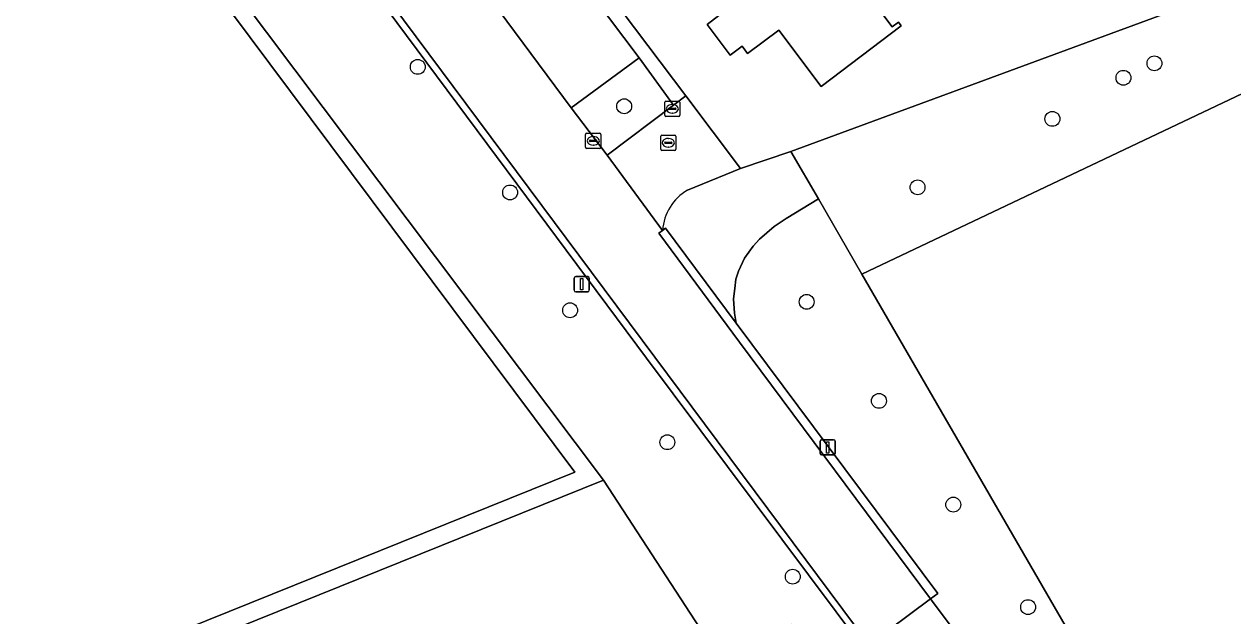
# Model space of a CAD drawing. Extents: x 164494 to 166241, y 382475 to 384495.
# Drawn here: x 165019 to 165098.6, y 383132.9 to 383171.9 of the extents above; entities that cross this region are included whole.
import ezdxf

# ---------------------------------------------------------------- set-up
doc = ezdxf.new("R2010")
doc.units = 0
for name, color, linetype in [('IMGEO_Berm_halfverhard', 7, 'Continuous'), ('IMGEO_Boom', 7, 'Continuous'), ('IMGEO_Bouwland', 7, 'Continuous'), ('IMGEO_Brandkraan', 7, 'Continuous'), ('IMGEO_Erf', 7, 'Continuous'), ('IMGEO_Grasland_agrarisch', 7, 'Continuous'), ('IMGEO_Groenvoorziening', 7, 'Continuous'), ('IMGEO_Haag', 7, 'Continuous'), ('IMGEO_Hek', 7, 'Continuous'), ('IMGEO_Kolk', 7, 'Continuous'), ('IMGEO_Lichtmast', 7, 'Continuous'), ('IMGEO_Loofbos', 7, 'Continuous'), ('IMGEO_Pand', 7, 'Continuous'), ('IMGEO_Parkeervlak_open', 7, 'Continuous'), ('IMGEO_Rijbaan_lokaal_gesloten', 7, 'Continuous'), ('IMGEO_Rijbaan_lokaal_onverhard', 7, 'Continuous'), ('IMGEO_Rioolput', 7, 'Continuous'), ('IMGEO_Verkeersbordpaal', 7, 'Continuous'), ('IMGEO_Voetpad_open', 7, 'Continuous')]:
    doc.layers.add(name, color=color, linetype=linetype)

msp = doc.modelspace()

# ---------------------------------------------------------------- linework, layer by layer
at = {"layer": 'IMGEO_Berm_halfverhard'}
for points in [[(164958.624, 383286.837), (164958.165, 383286.487), (164958.551, 383285.995), (164958.685, 383286.071), (164960.201, 383284.12), (164981.497, 383255.445), (165004.699, 383224.274), (165010.162, 383216.934), (165012.663, 383213.574), (165041.519, 383174.67), (165059.934, 383149.875), (165074.189, 383130.821), (165074.54, 383131.069), (165010.834, 383216.638), (165007.308, 383221.332), (165004.939, 383224.601), (164967.779, 383274.687)], [(165065.842, 383152.183), (165061.194, 383158.439), (165061.002, 383158.295), (165060.749, 383158.104), (165066.076, 383150.934), (165078.641, 383134.022), (165079.122, 383134.381)]]:
    msp.add_lwpolyline(points, close=True, dxfattribs=at)
at = {"layer": 'IMGEO_Boom'}
for centre in [(165093.391, 383169.297), (165044.883, 383169.068), (165091.349, 383168.347), (165058.474, 383166.472), (165086.672, 383165.641), (165050.966, 383160.792), (165077.792, 383161.13), (165070.494, 383153.587), (165054.914, 383153.031), (165075.248, 383147.061), (165061.314, 383144.337), (165080.143, 383140.228), (165069.575, 383135.482), (165085.071, 383133.473)]:
    msp.add_circle(centre, 0.489, dxfattribs=at)
at = {"layer": 'IMGEO_Bouwland'}
msp.add_lwpolyline([(165013.312, 383284.652), (165024.637, 383268.794), (165098.651, 383300.086), (165104.002, 383302.349), (165106.094, 383303.233), (165109.535, 383304.688), (165117.398, 383285.956), (165123.229, 383288.3), (165138.356, 383294.075), (165142.396, 383291.829), (165145.363, 383284.044), (165121.691, 383275.728), (165146.3, 383217.101), (165141.105, 383208.758), (165140.014, 383207.007), (165122.086, 383178.215), (165074.123, 383155.419), (165090.977, 383126.271)], dxfattribs=at)
at = {"layer": 'IMGEO_Brandkraan'}
for p, q in [((165061.145, 383165.879), (165061.145, 383166.731)), ((165061.22, 383166.805), (165062.072, 383166.805)), ((165061.633, 383166.585), (165061.658, 383166.585)), ((165062.146, 383166.731), (165062.146, 383165.879)), ((165062.072, 383165.805), (165061.22, 383165.805)), ((165061.404, 383166.299), (165061.404, 383166.311)), ((165061.842, 383166.262), (165061.444, 383166.262)), ((165061.447, 383166.348), (165061.845, 383166.348)), ((165061.656, 383166.025), (165061.631, 383166.025)), ((165061.888, 383166.311), (165061.888, 383166.299))]:
    msp.add_line(p, q, dxfattribs=at)
for points in [[(165061.145, 383165.879), (165061.145, 383166.731)], [(165061.22, 383166.805), (165062.072, 383166.805)], [(165062.146, 383166.731), (165062.146, 383165.879)], [(165062.072, 383165.805), (165061.22, 383165.805)]]:
    msp.add_lwpolyline(points, dxfattribs=at)
for centre, radius, start, end in [((165061.222, 383166.729), 0.0765, 91.55205, 178.44795), ((165061.222, 383166.729), 0.0765, 91.55205, 178.44795), ((165062.07, 383166.729), 0.0765, 1.55205, 88.44795), ((165062.07, 383166.729), 0.0765, 1.55205, 88.44795), ((165061.222, 383165.881), 0.0765, 181.55205, 268.44795), ((165061.222, 383165.881), 0.0765, 181.55205, 268.44795), ((165061.444, 383166.308), 0.0403, 85.87752, 175.75265), ((165061.441, 383166.298), 0.0366, 178.93798, 274.71019), ((165061.845, 383166.305), 0.043, 264.86636, 352.45326), ((165061.849, 383166.31), 0.0386, 1.73085, 96.63898), ((165062.07, 383165.881), 0.0765, 271.55205, 358.44795), ((165062.07, 383165.881), 0.0765, 271.55205, 358.44795)]:
    msp.add_arc(centre, radius, start, end, dxfattribs=at)
for centre, major_axis, ratio, start_param, end_param in [((165061.632, 383166.305), (-0.387, 0.002), 0.722429, 4.712389, 7.853982), ((165061.657, 383166.305), (-0.39, 0.002), 0.717154, 1.570796, 4.712389)]:
    msp.add_ellipse(centre, major_axis=major_axis, ratio=ratio, start_param=start_param, end_param=end_param, dxfattribs=at)
at = {"layer": 'IMGEO_Erf'}
for points in [[(165015.239, 383229.95), (165031.244, 383208.7), (165034.273, 383204.678), (165046.93, 383187.872), (165049.957, 383183.853), (165062.528, 383167.161), (165066.135, 383162.372), (165069.455, 383163.492), (165113.129, 383179.617), (165117.672, 383182.875), (165120.913, 383186.942), (165121.542, 383188.741), (165121.938, 383191.314), (165121.806, 383193.491), (165121.345, 383196.328), (165115.938, 383208.997), (165099.323, 383243.435)], [(165073.526, 383175.147), (165076.129, 383171.7), (165076.536, 383172.007), (165076.723, 383171.76), (165071.456, 383167.782), (165068.654, 383171.493), (165066.603, 383169.944), (165066.234, 383170.432), (165065.461, 383169.848), (165063.937, 383171.865), (165064.71, 383172.45)]]:
    msp.add_lwpolyline(points, dxfattribs=at)
at = {"layer": 'IMGEO_Grasland_agrarisch'}
msp.add_lwpolyline([(164980.914, 383148.382), (164984.464, 383145.593), (164986.079, 383147.55), (164989.095, 383145.351), (164987.398, 383143.288), (164988.7, 383142.265), (164990.041, 383144.274), (164992.369, 383142.607), (164990.882, 383140.55), (164991.336, 383140.194), (164999.033, 383132.273), (165005.383, 383122.26), (165055.217, 383142.364), (165001.686, 383214.058), (164971.559, 383197.218), (164924.278, 383170.366), (164950.628, 383163.159), (164961.434, 383158.935), (164968.553, 383155.492), (164979.763, 383149.202), (164979.818, 383149.302), (164980.837, 383150.538), (164981.966, 383149.612), (164980.98, 383148.501)], close=True, dxfattribs=at)
at = {"layer": 'IMGEO_Groenvoorziening'}
for points in [[(165131.174, 383055.545), (165127.167, 383060.515), (165121.14, 383068.038), (165114.948, 383075.929), (165110.383, 383081.771), (165084.231, 383116.963), (165084.718, 383117.313), (165084.235, 383117.963), (165074.593, 383130.998), (165074.54, 383131.069), (165074.189, 383130.821), (165059.934, 383149.875), (165041.519, 383174.67), (165012.663, 383213.574), (165010.162, 383216.934)], [(165004.905, 383120.773), (165057.111, 383141.834), (165001.652, 383215.597), (164998.338, 383213.696), (164970.712, 383197.845), (164920.991, 383170.02), (164950.25, 383162.018), (164960.954, 383157.835), (164967.997, 383154.428), (164979.176, 383148.155), (164979.763, 383149.202), (164968.553, 383155.492), (164961.434, 383158.935), (164950.628, 383163.159), (164924.278, 383170.366), (164971.559, 383197.218), (165001.686, 383214.058), (165055.217, 383142.364), (165005.383, 383122.26)], [(165001.652, 383215.597), (165057.111, 383141.834), (165064.424, 383130.625), (165069.489, 383132.355)]]:
    msp.add_lwpolyline(points, dxfattribs=at)
for points in [[(165054.99, 383166.374), (165057.36, 383163.251), (165061.726, 383166.554), (165059.454, 383169.659)], [(165074.123, 383155.419), (165071.264, 383160.363), (165069.136, 383159.073), (165068.351, 383158.548), (165067.377, 383157.726), (165066.958, 383157.262), (165066.406, 383156.474), (165065.993, 383155.616), (165065.827, 383155.087), (165065.758, 383154.474), (165065.68, 383153.791), (165065.74, 383152.848), (165065.842, 383152.183), (165079.122, 383134.381), (165078.641, 383134.022), (165086.849, 383123.029), (165088.95, 383124.679), (165090.977, 383126.271)]]:
    msp.add_lwpolyline(points, close=True, dxfattribs=at)
at = {"layer": 'IMGEO_Haag'}
msp.add_lwpolyline([(165004.905, 383120.773), (165057.111, 383141.834), (165001.652, 383215.597), (164998.338, 383213.696), (164970.712, 383197.845), (164920.991, 383170.02), (164950.25, 383162.018), (164960.954, 383157.835), (164967.997, 383154.428), (164979.176, 383148.155), (164979.763, 383149.202), (164968.553, 383155.492), (164961.434, 383158.935), (164950.628, 383163.159), (164924.278, 383170.366), (164971.559, 383197.218), (165001.686, 383214.058), (165055.217, 383142.364), (165005.383, 383122.26)], dxfattribs=at)
at = {"layer": 'IMGEO_Hek'}
for points in [[(165005.383, 383122.26), (165055.217, 383142.364), (165001.686, 383214.058), (164971.559, 383197.218), (164924.278, 383170.366), (164950.628, 383163.159), (164961.434, 383158.935), (164968.553, 383155.492), (164979.763, 383149.202)], [(165069.455, 383163.492), (165113.129, 383179.617), (165117.672, 383182.875)]]:
    msp.add_lwpolyline(points, dxfattribs=at)
at = {"layer": 'IMGEO_Kolk'}
for p, q in [((165055.937, 383163.768), (165055.937, 383164.62)), ((165056.012, 383164.694), (165056.864, 383164.694)), ((165056.196, 383164.188), (165056.196, 383164.2)), ((165056.239, 383164.237), (165056.637, 383164.237)), ((165056.425, 383164.474), (165056.45, 383164.474)), ((165056.68, 383164.2), (165056.68, 383164.188)), ((165056.938, 383164.62), (165056.938, 383163.768)), ((165056.864, 383163.694), (165056.012, 383163.694)), ((165056.634, 383164.151), (165056.236, 383164.151)), ((165056.448, 383163.914), (165056.423, 383163.914))]:
    msp.add_line(p, q, dxfattribs=at)
for points in [[(165055.937, 383163.768), (165055.937, 383164.62)], [(165056.012, 383164.694), (165056.864, 383164.694)], [(165056.938, 383164.62), (165056.938, 383163.768)], [(165056.864, 383163.694), (165056.012, 383163.694)]]:
    msp.add_lwpolyline(points, dxfattribs=at)
for centre, radius, start, end in [((165056.014, 383164.618), 0.0765, 91.55205, 178.44795), ((165056.014, 383164.618), 0.0765, 91.55205, 178.44795), ((165056.236, 383164.197), 0.0403, 85.87752, 175.75265), ((165056.233, 383164.187), 0.0366, 178.93798, 274.71019), ((165056.637, 383164.194), 0.043, 264.86636, 352.45326), ((165056.641, 383164.199), 0.0386, 1.73085, 96.63898), ((165056.862, 383164.618), 0.0765, 1.55205, 88.44795), ((165056.862, 383164.618), 0.0765, 1.55205, 88.44795), ((165056.014, 383163.77), 0.0765, 181.55205, 268.44795), ((165056.014, 383163.77), 0.0765, 181.55205, 268.44795), ((165056.862, 383163.77), 0.0765, 271.55205, 358.44795), ((165056.862, 383163.77), 0.0765, 271.55205, 358.44795)]:
    msp.add_arc(centre, radius, start, end, dxfattribs=at)
for centre, major_axis, ratio, start_param, end_param in [((165056.424, 383164.194), (-0.387, 0.002), 0.722429, 4.712389, 7.853982), ((165056.449, 383164.194), (-0.39, 0.002), 0.717154, 1.570796, 4.712389)]:
    msp.add_ellipse(centre, major_axis=major_axis, ratio=ratio, start_param=start_param, end_param=end_param, dxfattribs=at)
at = {"layer": 'IMGEO_Lichtmast'}
for p, q in [((165071.374, 383143.599), (165071.374, 383144.399)), ((165071.374, 383144.399), (165071.374, 383143.599)), ((165071.474, 383144.499), (165072.264, 383144.499)), ((165072.264, 383144.499), (165071.474, 383144.499)), ((165072.364, 383144.399), (165072.364, 383143.599)), ((165072.364, 383143.599), (165072.364, 383144.399)), ((165072.264, 383143.499), (165071.474, 383143.499)), ((165071.474, 383143.499), (165072.264, 383143.499))]:
    msp.add_line(p, q, dxfattribs=at)
msp.add_lwpolyline([(165071.794, 383144.374), (165071.944, 383144.374), (165071.944, 383143.624), (165071.794, 383143.624), (165071.794, 383144.374)], dxfattribs=at)
for centre, start, end in [((165071.474, 383144.399), 90, 180), ((165071.474, 383144.399), 90, 180), ((165072.264, 383144.399), 0, 90), ((165072.264, 383144.399), 360, 90), ((165071.474, 383143.599), 180, 270), ((165071.474, 383143.599), 180, 270), ((165072.264, 383143.599), 270, 0), ((165072.264, 383143.599), 270, 0)]:
    msp.add_arc(centre, 0.1, start, end, dxfattribs=at)
at = {"layer": 'IMGEO_Loofbos'}
for points in [[(165122.086, 383178.215), (165140.014, 383207.007), (165136.115, 383211.071), (165129.892, 383200.44), (165120.913, 383186.942), (165117.672, 383182.875), (165113.129, 383179.617), (165069.455, 383163.492), (165071.264, 383160.363), (165074.123, 383155.419)], [(165064.424, 383130.625), (165057.111, 383141.834), (165004.905, 383120.773), (165011.373, 383111.34), (165012.246, 383109.58), (165015.598, 383110.973), (165017.056, 383111.524)]]:
    msp.add_lwpolyline(points, close=True, dxfattribs=at)
at = {"layer": 'IMGEO_Pand'}
msp.add_lwpolyline([(165064.71, 383172.45), (165063.937, 383171.865), (165065.461, 383169.848), (165066.234, 383170.432), (165066.603, 383169.944), (165068.654, 383171.493), (165071.456, 383167.782), (165076.723, 383171.76), (165076.536, 383172.007), (165076.129, 383171.7), (165073.526, 383175.147)], dxfattribs=at)
at = {"layer": 'IMGEO_Parkeervlak_open'}
msp.add_lwpolyline([(165051.395, 383180.401), (165047.015, 383177.125), (165054.99, 383166.374), (165059.454, 383169.659)], close=True, dxfattribs=at)
for points in [[(165062.528, 383167.161), (165061.726, 383166.554), (165057.36, 383163.251), (165061.002, 383158.295)], [(165062.645, 383160.938), (165066.135, 383162.372), (165062.528, 383167.161)]]:
    msp.add_lwpolyline(points, dxfattribs=at)
msp.add_arc((165064.3, 383158.077), 3.305, 120.04876, 176.2176, dxfattribs=at)
at = {"layer": 'IMGEO_Rijbaan_lokaal_gesloten'}
for points in [[(165074.593, 383130.998), (165078.641, 383134.022), (165066.076, 383150.934), (165060.749, 383158.104), (165061.002, 383158.295), (165057.36, 383163.251), (165054.99, 383166.374), (165047.015, 383177.125), (165045.531, 383179.12), (165041.362, 383184.698), (165039.657, 383187.007), (165031.646, 383197.767), (165029.916, 383200.087), (165025.987, 383205.384), (165024.153, 383207.813), (165010.316, 383226.399)], [(165010.834, 383216.638), (165074.54, 383131.069)]]:
    msp.add_lwpolyline(points, dxfattribs=at)
msp.add_lwpolyline([(165078.641, 383134.022), (165074.593, 383130.998), (165084.235, 383117.963), (165088.367, 383120.996), (165086.849, 383123.029)], close=True, dxfattribs=at)
at = {"layer": 'IMGEO_Rijbaan_lokaal_onverhard'}
for points in [[(165069.136, 383159.073), (165071.264, 383160.363), (165069.455, 383163.492), (165066.135, 383162.372), (165062.645, 383160.938)], [(165061.002, 383158.295), (165061.194, 383158.439), (165065.842, 383152.183), (165065.74, 383152.848), (165065.68, 383153.791), (165065.758, 383154.474), (165065.827, 383155.087), (165065.993, 383155.616), (165066.406, 383156.474), (165066.958, 383157.262), (165067.377, 383157.726), (165068.351, 383158.548), (165069.136, 383159.073)]]:
    msp.add_lwpolyline(points, dxfattribs=at)
msp.add_arc((165064.3, 383158.077), 3.305, 120.04876, 176.2176, dxfattribs=at)
at = {"layer": 'IMGEO_Rioolput'}
for p, q in [((165060.881, 383163.641), (165060.881, 383164.493)), ((165060.956, 383164.567), (165061.808, 383164.567)), ((165061.369, 383164.347), (165061.394, 383164.347)), ((165061.882, 383164.493), (165061.882, 383163.641)), ((165061.808, 383163.567), (165060.956, 383163.567)), ((165061.14, 383164.061), (165061.14, 383164.073)), ((165061.578, 383164.024), (165061.18, 383164.024)), ((165061.183, 383164.11), (165061.581, 383164.11)), ((165061.392, 383163.787), (165061.367, 383163.787)), ((165061.624, 383164.073), (165061.624, 383164.061))]:
    msp.add_line(p, q, dxfattribs=at)
for points in [[(165060.881, 383163.641), (165060.881, 383164.493)], [(165060.956, 383164.567), (165061.808, 383164.567)], [(165061.882, 383164.493), (165061.882, 383163.641)], [(165061.808, 383163.567), (165060.956, 383163.567)]]:
    msp.add_lwpolyline(points, dxfattribs=at)
for centre, radius, start, end in [((165060.958, 383164.491), 0.0765, 91.55205, 178.44795), ((165060.958, 383164.491), 0.0765, 91.55205, 178.44795), ((165061.806, 383164.491), 0.0765, 1.55205, 88.44795), ((165061.806, 383164.491), 0.0765, 1.55205, 88.44795), ((165060.958, 383163.643), 0.0765, 181.55205, 268.44795), ((165060.958, 383163.643), 0.0765, 181.55205, 268.44795), ((165061.18, 383164.07), 0.0403, 85.87752, 175.75265), ((165061.177, 383164.06), 0.0366, 178.93798, 274.71019), ((165061.581, 383164.067), 0.043, 264.86636, 352.45326), ((165061.585, 383164.072), 0.0386, 1.73085, 96.63898), ((165061.806, 383163.643), 0.0765, 271.55205, 358.44795), ((165061.806, 383163.643), 0.0765, 271.55205, 358.44795)]:
    msp.add_arc(centre, radius, start, end, dxfattribs=at)
for centre, major_axis, ratio, start_param, end_param in [((165061.368, 383164.067), (-0.387, 0.002), 0.722429, 4.712389, 7.853982), ((165061.393, 383164.067), (-0.39, 0.002), 0.717154, 1.570796, 4.712389)]:
    msp.add_ellipse(centre, major_axis=major_axis, ratio=ratio, start_param=start_param, end_param=end_param, dxfattribs=at)
at = {"layer": 'IMGEO_Verkeersbordpaal'}
for p, q in [((165055.181, 383154.349), (165055.181, 383155.149)), ((165055.181, 383155.149), (165055.181, 383154.349)), ((165055.281, 383155.249), (165056.071, 383155.249)), ((165056.071, 383155.249), (165055.281, 383155.249)), ((165056.171, 383155.149), (165056.171, 383154.349)), ((165056.171, 383154.349), (165056.171, 383155.149)), ((165056.071, 383154.249), (165055.281, 383154.249)), ((165055.281, 383154.249), (165056.071, 383154.249))]:
    msp.add_line(p, q, dxfattribs=at)
msp.add_lwpolyline([(165055.601, 383155.124), (165055.751, 383155.124), (165055.751, 383154.374), (165055.601, 383154.374), (165055.601, 383155.124)], dxfattribs=at)
for centre, start, end in [((165055.281, 383155.149), 90, 180), ((165055.281, 383155.149), 90, 180), ((165056.071, 383155.149), 0, 90), ((165056.071, 383155.149), 360, 90), ((165055.281, 383154.349), 180, 270), ((165055.281, 383154.349), 180, 270), ((165056.071, 383154.349), 270, 0), ((165056.071, 383154.349), 270, 0)]:
    msp.add_arc(centre, 0.1, start, end, dxfattribs=at)
at = {"layer": 'IMGEO_Voetpad_open'}
msp.add_lwpolyline([(165062.528, 383167.161), (165049.957, 383183.853), (165049.207, 383183.29), (165051.395, 383180.401), (165059.454, 383169.659), (165061.726, 383166.554)], close=True, dxfattribs=at)

doc.saveas('drawing.dxf')
